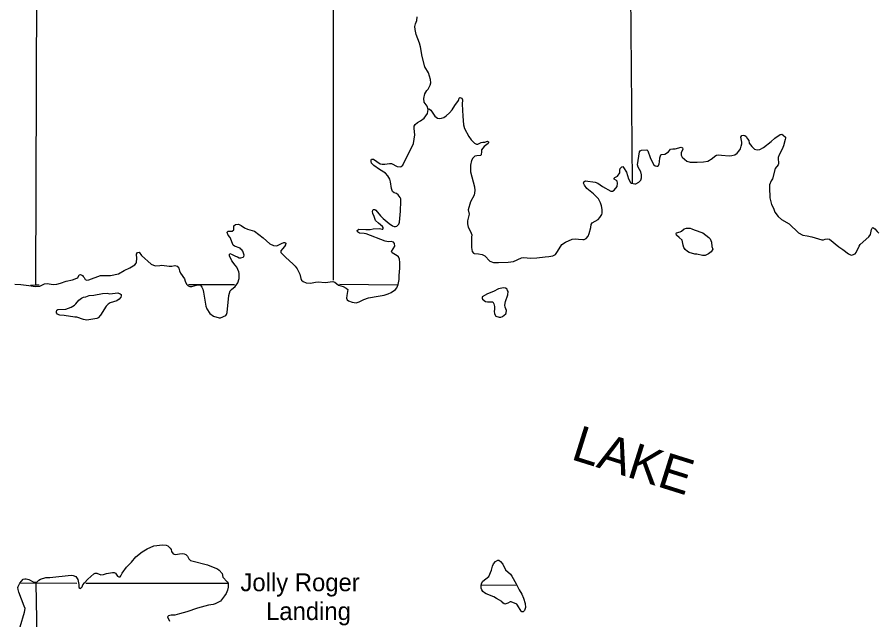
# Model space of a CAD drawing. Extents: x -19 to 366, y -4 to 359.
# Drawn here: x 135.322 to 138.218, y 199.977 to 202.004 of the extents above; entities that cross this region are included whole.
import ezdxf

# ---------------------------------------------------------------- set-up
doc = ezdxf.new("R2010")
doc.units = 0
for name, color, linetype in [('60', 7, 'Continuous'), ('R_Axis Annot', 7, 'Continuous'), ('R_Border Prem', 7, 'Continuous'), ('R_Temp Easement', 7, 'Continuous'), ('Sheet Fence', 7, 'Continuous')]:
    doc.layers.add(name, color=color, linetype=linetype)

msp = doc.modelspace()

# ---------------------------------------------------------------- linework, layer by layer
at = {"layer": 'R_Axis Annot'}
for points in [[(135.3847, 201.1034), (135.3878, 202.1048)], [(136.3848, 202.09), (136.3849, 201.119)], [(137.3926, 201.4468), (137.3863, 202.0879)], [(135.367, 201.103), (135.3847, 201.1034)], [(135.3847, 201.1034), (135.3954, 201.1034)], [(135.8985, 201.1047), (136.0535, 201.1051)], [(136.4058, 201.1057), (136.6014, 201.1042)], [(135.3855, 200.0995), (135.3345, 200.0983)], [(135.3831, 199.3934), (135.3847, 199.4911), (135.3906, 199.8562), (135.3855, 200.0995)], [(135.5224, 200.0992), (135.3855, 200.0995)], [(136.0341, 200.0983), (135.5529, 200.0992)], [(137.0045, 200.0922), (136.8834, 200.0933)]]:
    msp.add_lwpolyline(points, dxfattribs=at)
at = {"layer": 'R_Border Prem'}
for points in [[(136.613, 201.3859), (136.6122, 201.3931), (136.6103, 201.398), (136.6039, 201.4071), (136.5975, 201.4113), (136.5907, 201.4139), (136.5846, 201.4181), (136.5808, 201.428), (136.5778, 201.4507), (136.5755, 201.4594), (136.5691, 201.4701), (136.5607, 201.4792), (136.5411, 201.4917), (136.5214, 201.5057), (136.5142, 201.5129), (136.5123, 201.519), (136.5127, 201.5228), (136.5142, 201.5262), (136.5168, 201.5269), (136.521, 201.5262), (136.5433, 201.5114), (136.5494, 201.5095), (136.5592, 201.5095), (136.5743, 201.5126), (136.5807, 201.5122), (136.6004, 201.5016), (136.6106, 201.5008), (136.614, 201.5019), (136.6197, 201.5069), (136.6333, 201.5342), (136.6499, 201.5676), (136.6548, 201.5797), (136.6597, 201.6086), (136.657, 201.6298), (136.657, 201.6378), (136.6608, 201.6438), (136.6691, 201.6499), (136.6793, 201.6556), (136.6914, 201.6651), (136.7027, 201.6803), (136.7042, 201.6943), (136.7065, 201.6962), (136.7091, 201.6954), (136.7136, 201.6913), (136.722, 201.6776), (136.7273, 201.6712), (136.736, 201.6647), (136.742, 201.6636), (136.7496, 201.6647), (136.7575, 201.6674), (136.7654, 201.6723), (136.7764, 201.6829), (136.7851, 201.6928), (136.7938, 201.7072), (136.8062, 201.7239), (136.8089, 201.7323), (136.8111, 201.7338), (136.8179, 201.7315), (136.8202, 201.7266), (136.8195, 201.7114), (136.821, 201.6716), (136.8237, 201.6424)], [(136.8237, 201.6424), (136.8267, 201.6298), (136.8419, 201.6025), (136.8498, 201.5919), (136.8604, 201.5809), (136.8672, 201.5771), (136.8717, 201.5768), (136.8831, 201.5825), (136.8884, 201.584), (136.8956, 201.5844), (136.9042, 201.587), (136.908, 201.5855), (136.908, 201.5832), (136.9061, 201.579), (136.8925, 201.5688), (136.8839, 201.5578), (136.8839, 201.5529), (136.8827, 201.5415), (136.8805, 201.5388), (136.8684, 201.5381), (136.862, 201.5365), (136.8552, 201.5301), (136.8499, 201.5221), (136.8476, 201.5066), (136.8473, 201.4846), (136.8609, 201.4334), (136.8621, 201.4208), (136.8598, 201.4057), (136.8466, 201.3833), (136.8394, 201.3564), (136.8425, 201.3416), (136.8364, 201.3192), (136.8368, 201.3089), (136.8391, 201.2983), (136.8474, 201.2831), (136.8512, 201.2725), (136.8509, 201.2642), (136.8505, 201.2293), (136.8532, 201.2156), (136.857, 201.2107), (136.8592, 201.2092), (136.874, 201.2084), (136.8861, 201.2058), (136.8955, 201.2012), (136.9118, 201.1834), (136.9243, 201.1789), (136.9409, 201.1785), (136.9738, 201.1796), (136.9923, 201.1823), (137.0184, 201.1944), (137.0252, 201.196), (137.0505, 201.1941), (137.0705, 201.1945), (137.0985, 201.1983), (137.111, 201.1986), (137.1242, 201.2009), (137.1329, 201.2059), (137.1393, 201.2165), (137.1544, 201.24), (137.1665, 201.2476), (137.1888, 201.2571), (137.1994, 201.2582), (137.2107, 201.2579), (137.2255, 201.256), (137.2296, 201.2567)], [(137.4834, 201.5178), (137.4842, 201.5314), (137.4872, 201.5409), (137.4898, 201.5428), (137.5004, 201.5436), (137.5136, 201.5512), (137.52, 201.5599), (137.5276, 201.5614), (137.5359, 201.5618), (137.5563, 201.5667), (137.5609, 201.5652), (137.562, 201.5607), (137.5563, 201.5485), (137.556, 201.5402), (137.5598, 201.5337), (137.5753, 201.5201), (137.5866, 201.5171), (137.6101, 201.5167), (137.6308, 201.5175), (137.6456, 201.5194), (137.6599, 201.5285), (137.669, 201.5368), (137.675, 201.5402), (137.6807, 201.5414), (137.6913, 201.5402), (137.7178, 201.538), (137.7265, 201.5387), (137.7367, 201.5418), (137.7442, 201.5463), (137.7503, 201.5532), (137.7552, 201.5619), (137.7582, 201.5706), (137.7597, 201.5786), (137.7597, 201.5843), (137.7563, 201.6006), (137.76, 201.6063), (137.765, 201.607), (137.7702, 201.6066), (137.7744, 201.6029), (137.7786, 201.5956), (137.7831, 201.59), (137.785, 201.5801), (137.7933, 201.5691), (137.8024, 201.56), (137.8111, 201.5581), (137.8209, 201.5592), (137.8327, 201.5657), (137.8591, 201.5866), (137.8712, 201.5972), (137.8893, 201.6097), (137.8942, 201.6109), (137.8995, 201.6078), (137.9067, 201.6006), (137.9075, 201.5976), (137.9056, 201.593), (137.9003, 201.5714), (137.8962, 201.5608), (137.8856, 201.5418), (137.8826, 201.5327), (137.8818, 201.5251), (137.8837, 201.5168), (137.8837, 201.5115), (137.8822, 201.5081), (137.8717, 201.4952), (137.8637, 201.4603), (137.8585, 201.4534), (137.8532, 201.4401), (137.8528, 201.431), (137.8544, 201.3969), (137.86, 201.3738), (137.8661, 201.3616), (137.871, 201.3484), (137.882, 201.3336), (137.8937, 201.3237), (137.9194, 201.3089), (137.9509, 201.2786)], [(137.2296, 201.2567), (137.2361, 201.2594), (137.2429, 201.2677), (137.2466, 201.2765), (137.2523, 201.2969), (137.2534, 201.3068), (137.2564, 201.3125), (137.267, 201.3178), (137.2764, 201.3239), (137.2821, 201.3299), (137.2885, 201.3402), (137.2904, 201.3455), (137.29, 201.3569), (137.2874, 201.3702), (137.2843, 201.3796), (137.2779, 201.3937), (137.2609, 201.4104), (137.2389, 201.4278), (137.2306, 201.4388), (137.2276, 201.4456), (137.2279, 201.4506), (137.2336, 201.454), (137.2665, 201.4491), (137.2752, 201.446), (137.2915, 201.4346), (137.3187, 201.4195), (137.3244, 201.4187), (137.3304, 201.4225), (137.3402, 201.4343), (137.3417, 201.4464), (137.3406, 201.4521), (137.3383, 201.4548), (137.3308, 201.4597), (137.3308, 201.4627), (137.3326, 201.4654), (137.3421, 201.4692), (137.3493, 201.4809), (137.3496, 201.4893), (137.3511, 201.4957), (137.356, 201.5011), (137.3591, 201.5018), (137.3621, 201.4988), (137.3716, 201.4825), (137.3788, 201.4605), (137.3852, 201.448), (137.389, 201.4457), (137.3999, 201.4434), (137.4037, 201.4442), (137.4139, 201.4495), (137.42, 201.4556), (137.4222, 201.4635), (137.4226, 201.4734), (137.4199, 201.4836), (137.4162, 201.4916), (137.4109, 201.4996), (137.4086, 201.5075), (137.4116, 201.5219), (137.4153, 201.5511), (137.4176, 201.5546), (137.4225, 201.5565), (137.4399, 201.558), (137.4441, 201.5549), (137.452, 201.5318), (137.4626, 201.5083), (137.4683, 201.5045), (137.474, 201.503), (137.4766, 201.5034), (137.48, 201.5056), (137.4823, 201.511), (137.4834, 201.5178)], [(136.4034, 201.1028), (136.4182, 201.0979), (136.4288, 201.0926), (136.4341, 201.0884), (136.4307, 201.0683), (136.4303, 201.0592), (136.4322, 201.0539), (136.4368, 201.0505), (136.4492, 201.0452), (136.4628, 201.0437), (136.4719, 201.0467), (136.4878, 201.055), (136.5037, 201.06), (136.5369, 201.0653), (136.5562, 201.0695), (136.5698, 201.0737), (136.5796, 201.0782), (136.5944, 201.0881), (136.5989, 201.0934), (136.6042, 201.1055), (136.6068, 201.1215), (136.6075, 201.1347), (136.6098, 201.1602), (136.6098, 201.1788), (136.6082, 201.1901), (136.6052, 201.1977), (136.5999, 201.2019), (136.584, 201.2114), (136.581, 201.2159), (136.592, 201.2337), (136.5908, 201.2432), (136.5878, 201.2474), (136.5798, 201.2501), (136.5708, 201.2489), (136.5602, 201.2504), (136.4955, 201.2754), (136.4895, 201.2766), (136.474, 201.2773), (136.4668, 201.2823), (136.4653, 201.2872), (136.4713, 201.291), (136.4944, 201.2899), (136.5099, 201.2902), (136.5193, 201.2918), (136.5405, 201.2929), (136.5496, 201.2906), (136.5522, 201.2914), (136.5537, 201.294), (136.5533, 201.2971), (136.5514, 201.3001), (136.5375, 201.3111), (136.5276, 201.3206), (136.5231, 201.3339), (136.5181, 201.3441), (136.517, 201.3502), (136.5181, 201.3547), (136.5196, 201.357), (136.5246, 201.3578), (136.5287, 201.3547), (136.5446, 201.3358), (136.5533, 201.3271), (136.573, 201.3104), (136.5847, 201.3028), (136.59, 201.3005), (136.5945, 201.3001), (136.5987, 201.3009), (136.6059, 201.3077), (136.6081, 201.3146), (136.6115, 201.3513), (136.613, 201.3859)], [(136.0556, 201.1698), (136.0439, 201.1843), (136.0359, 201.2013), (136.0359, 201.2055), (136.0378, 201.2089), (136.0431, 201.2074), (136.056, 201.2002), (136.0635, 201.1975), (136.0688, 201.1945), (136.0745, 201.1949), (136.0821, 201.1968), (136.0843, 201.1991), (136.0851, 201.204), (136.0813, 201.2169), (136.0779, 201.2218), (136.0737, 201.2237), (136.0718, 201.2267), (136.0529, 201.2339), (136.0488, 201.2377), (136.0389, 201.2628), (136.0317, 201.2715), (136.0283, 201.2795), (136.0287, 201.2814), (136.0313, 201.284), (136.034, 201.2848), (136.0449, 201.2844), (136.0502, 201.289), (136.051, 201.3018), (136.0563, 201.3064), (136.0668, 201.3075), (136.0759, 201.303), (136.0869, 201.2958), (136.0967, 201.2909), (136.1126, 201.2871), (136.1198, 201.2844), (136.1489, 201.2624), (136.1603, 201.2514), (136.172, 201.242), (136.1837, 201.2363), (136.1954, 201.2351), (136.2109, 201.2427), (136.2188, 201.2458), (136.2219, 201.2458), (136.2253, 201.2439), (136.2249, 201.2382), (136.2215, 201.2332), (136.214, 201.2253), (136.209, 201.2181), (136.2094, 201.2128), (136.214, 201.2071), (136.2257, 201.1957), (136.2495, 201.1748), (136.2571, 201.1669), (136.2635, 201.1582), (136.273, 201.1396), (136.2757, 201.1255), (136.2787, 201.1198), (136.284, 201.1145), (136.2938, 201.11), (136.3082, 201.1089), (136.3252, 201.113), (136.3346, 201.1138), (136.3585, 201.1119), (136.3842, 201.1146), (136.3906, 201.1123), (136.4034, 201.1028)], [(137.6288, 201.2785), (137.6488, 201.2633), (137.6534, 201.2584), (137.6579, 201.247), (137.6594, 201.2333), (137.6625, 201.2242), (137.6564, 201.2148), (137.6481, 201.2079), (137.6372, 201.203), (137.6273, 201.203), (137.6081, 201.2068), (137.6016, 201.2075), (137.5827, 201.2125), (137.5774, 201.2162), (137.5699, 201.2227), (137.5649, 201.2295), (137.5627, 201.2371), (137.5589, 201.2546), (137.5494, 201.2633), (137.54, 201.2705), (137.5388, 201.2762), (137.5403, 201.2784), (137.5528, 201.2819), (137.557, 201.2845), (137.5656, 201.2925), (137.574, 201.2948), (137.5864, 201.294), (137.5921, 201.2925), (137.6001, 201.2887)], [(137.6001, 201.2887), (137.6288, 201.2785)], [(137.9509, 201.2786), (137.9652, 201.2706), (137.9803, 201.2691), (137.9955, 201.2653), (138.0287, 201.2547), (138.0344, 201.2551), (138.0405, 201.2577), (138.0492, 201.2581), (138.0552, 201.257), (138.087, 201.2316), (138.0998, 201.2232), (138.1195, 201.2081), (138.1278, 201.2039), (138.1327, 201.2043), (138.1414, 201.2085), (138.1448, 201.2123), (138.1546, 201.2343), (138.158, 201.2392), (138.1879, 201.2654), (138.1932, 201.2737), (138.1958, 201.2897), (138.1981, 201.295), (138.2011, 201.2965), (138.2075, 201.2927), (138.2155, 201.2832), (138.2215, 201.2775)], [(135.5442, 201.1317), (135.5469, 201.1283), (135.5506, 201.1219), (135.5559, 201.12), (135.5627, 201.1211), (135.6017, 201.1348), (135.6353, 201.1348), (135.6621, 201.1409), (135.6814, 201.1523), (135.7011, 201.161), (135.7181, 201.1712), (135.7226, 201.1762), (135.7237, 201.18), (135.7245, 201.1929), (135.7233, 201.2069), (135.7267, 201.213), (135.732, 201.2134), (135.7403, 201.202), (135.7729, 201.1732), (135.7865, 201.1675), (135.802, 201.1686), (135.808, 201.1705), (135.8334, 201.1671), (135.8424, 201.1671), (135.8526, 201.169), (135.8598, 201.1667), (135.8659, 201.1603), (135.8678, 201.1512), (135.8716, 201.1436), (135.8844, 201.1239), (135.8867, 201.1159), (135.8916, 201.1057), (135.8965, 201.1), (135.9022, 201.0977), (135.909, 201.0985), (135.9249, 201.1027), (135.934, 201.1042), (135.9381, 201.1027), (135.9434, 201.0958), (135.9464, 201.089), (135.9491, 201.0791), (135.9563, 201.0317), (135.9601, 201.023), (135.9703, 201.0078), (135.9824, 200.9987), (136.0017, 200.9931), (136.0063, 200.9931), (136.024, 201.0003), (136.0263, 201.0037), (136.0282, 201.0109), (136.0338, 201.0678), (136.0387, 201.0833), (136.0425, 201.0879), (136.0549, 201.0985), (136.064, 201.1107), (136.0689, 201.1247), (136.0689, 201.1425), (136.0677, 201.1478), (136.0613, 201.163), (136.0556, 201.1698)], [(135.314, 201.1062), (135.3337, 201.1051), (135.3605, 201.1021), (135.3828, 201.0979), (135.3983, 201.0994), (135.4138, 201.1074), (135.4225, 201.1086), (135.4425, 201.1048), (135.455, 201.1059), (135.4675, 201.109), (135.4864, 201.1158), (135.5079, 201.1207), (135.5223, 201.1257), (135.5253, 201.1279), (135.5306, 201.1374), (135.5344, 201.1389), (135.5419, 201.1352), (135.5442, 201.1317)], [(136.9724, 201.0704), (136.9739, 201.081), (136.9716, 201.0852), (136.9708, 201.0893), (136.9648, 201.0928), (136.9576, 201.0935), (136.9417, 201.0909), (136.924, 201.0817), (136.9043, 201.0738), (136.8862, 201.0639), (136.8862, 201.0586), (136.8873, 201.0556), (136.8972, 201.048), (136.9047, 201.0461), (136.9217, 201.0465), (136.9259, 201.0404), (136.9278, 201.0305), (136.9278, 201.0207), (136.9263, 201.015), (136.9282, 201.0063), (136.9324, 200.9987), (136.943, 200.9945), (136.9494, 200.9945), (136.9547, 200.9968), (136.9656, 201.0067), (136.9675, 201.0093), (136.9686, 201.0173), (136.9641, 201.0287), (136.9626, 201.0351), (136.9645, 201.0476)], [(135.6085, 201.0741), (135.624, 201.0756), (135.6338, 201.0734), (135.6607, 201.0772), (135.6686, 201.0737), (135.6713, 201.0715), (135.6717, 201.0669), (135.6709, 201.0627), (135.6649, 201.0555), (135.6569, 201.0502), (135.635, 201.0434), (135.6275, 201.0385), (135.6214, 201.0324), (135.6025, 201.0016), (135.5942, 200.9933), (135.5893, 200.9906), (135.5564, 200.9846), (135.5447, 200.9876), (135.5228, 200.9948), (135.5152, 200.9952), (135.4797, 201.0001), (135.4657, 201.0012), (135.4615, 201.0024), (135.457, 201.0054), (135.454, 201.0099), (135.4536, 201.0137), (135.4551, 201.019), (135.4581, 201.0206), (135.485, 201.0221), (135.5035, 201.0282), (135.5144, 201.035), (135.5193, 201.0399), (135.5288, 201.0525), (135.5378, 201.0593), (135.5454, 201.0623), (135.5522, 201.0635), (135.5635, 201.0676), (135.5797, 201.0695)], [(135.5797, 201.0695), (135.6085, 201.0741)], [(136.9645, 201.0476), (136.9724, 201.0704)], [(135.3313, 199.9527), (135.3464, 200.002), (135.3483, 200.0149), (135.3449, 200.0225), (135.3271, 200.0695), (135.3248, 200.079), (135.3244, 200.0851), (135.3251, 200.0893), (135.3304, 200.1003), (135.3418, 200.1132), (135.3478, 200.1151), (135.3516, 200.1151), (135.361, 200.1128), (135.3777, 200.1037), (135.3875, 200.1029), (135.3943, 200.1105), (135.4007, 200.1136), (135.4177, 200.1185), (135.4317, 200.1193), (135.5039, 200.1269), (135.5096, 200.1257), (135.5187, 200.1223), (135.5217, 200.1193), (135.5262, 200.1125), (135.5296, 200.095), (135.5289, 200.0905), (135.5293, 200.0859), (135.5353, 200.0821), (135.5399, 200.0874), (135.5429, 200.0939), (135.5478, 200.1007), (135.5591, 200.1132), (135.5799, 200.1318), (135.5844, 200.1341), (135.5897, 200.1337), (135.6037, 200.1284), (135.612, 200.1292), (135.6218, 200.1326), (135.6426, 200.1364), (135.6483, 200.1356), (135.6521, 200.1338), (135.6593, 200.1231), (135.6638, 200.1209), (135.668, 200.1216), (135.671, 200.1247), (135.6751, 200.1334), (135.6891, 200.1535), (135.7061, 200.1709), (135.7212, 200.1884), (135.7424, 200.2059), (135.759, 200.2153), (135.782, 200.226), (135.8108, 200.2294), (135.8232, 200.2275)], [(135.8232, 200.2275), (135.8282, 200.2252), (135.8365, 200.218), (135.8395, 200.2135), (135.841, 200.2063), (135.8463, 200.1987), (135.8535, 200.1964), (135.8611, 200.1972), (135.8679, 200.1991), (135.8788, 200.1995), (135.8834, 200.1987), (135.8887, 200.1964), (135.8943, 200.1904), (135.8993, 200.1824), (135.9046, 200.1767), (135.9091, 200.1748), (135.962, 200.1612), (135.9753, 200.1566), (135.9953, 200.1479), (136.0014, 200.1434), (136.0119, 200.1324), (136.0142, 200.1198), (136.0278, 200.105), (136.0313, 200.099), (136.0313, 200.0868), (136.0294, 200.0766), (136.0252, 200.0652), (136.0196, 200.0573), (136.006, 200.0398), (135.9882, 200.0303), (135.981, 200.0284), (135.9659, 200.0265), (135.9285, 200.0159), (135.893, 200.0033), (135.8677, 199.9973), (135.8518, 199.9927), (135.8393, 199.9923), (135.8306, 199.99), (135.828, 199.9863), (135.8337, 199.9726)], [(137.0194, 200.0633), (137.0258, 200.05), (137.0308, 200.0318), (137.0319, 200.0185), (137.0289, 200.0079), (137.0244, 200.0037), (137.0198, 200.0037), (137.0176, 200.0052), (137.0054, 200.0257), (137.0024, 200.0291), (136.9839, 200.0375), (136.9809, 200.0371), (136.9726, 200.0325), (136.9624, 200.0295), (136.9605, 200.0299), (136.9563, 200.0333), (136.9525, 200.0386), (136.9344, 200.0481), (136.9253, 200.0541), (136.9003, 200.0636), (136.8939, 200.067), (136.889, 200.072), (136.8848, 200.078), (136.8829, 200.0837), (136.8829, 200.0905), (136.8844, 200.0993), (136.8886, 200.1065), (136.9093, 200.1228), (136.9176, 200.144), (136.921, 200.1569), (136.9248, 200.1645), (136.9308, 200.1725), (136.9388, 200.177), (136.9426, 200.177), (136.9479, 200.1733), (136.9562, 200.1634), (136.9653, 200.1444), (136.9815, 200.1308), (136.9861, 200.124)], [(136.9861, 200.124), (137.0012, 200.0978), (137.0105, 200.0781), (137.0194, 200.0633)]]:
    msp.add_lwpolyline(points, dxfattribs=at)
at = {"layer": 'R_Temp Easement'}
msp.add_lwpolyline([(136.7042, 201.6943), (136.7012, 201.7049), (136.6917, 201.7189), (136.6902, 201.7303), (136.6939, 201.747), (136.6996, 201.7573), (136.7049, 201.7618), (136.7113, 201.7762), (136.7136, 201.7838), (136.7124, 201.7944), (136.706, 201.8172), (136.6935, 201.8377), (136.6844, 201.8726), (136.6787, 201.9048), (136.6753, 201.917), (136.6639, 201.9458), (136.6605, 201.9632), (136.6597, 201.9727), (136.6623, 201.9826), (136.6665, 201.9932), (136.6676, 202.0053)], dxfattribs=at)
at = {"layer": 'Sheet Fence'}
for points in [[(139.4406, 1.5315), (139.2511, 10.1473), (139.0608, 18.7633), (138.8699, 27.3793), (138.6784, 35.9956), (138.4861, 44.6119), (138.2932, 53.2285), (138.0997, 61.8451), (137.9055, 70.4619), (137.7106, 79.0789), (137.5151, 87.6959), (137.319, 96.3132), (137.1221, 104.9306), (136.9247, 113.5481), (136.7265, 122.1658), (136.5278, 130.7836), (136.3283, 139.4016), (136.1282, 148.0197), (135.9275, 156.6379), (135.7261, 165.2564), (135.5241, 173.8749), (135.3214, 182.4936), (135.1181, 191.1125), (134.9141, 199.7315), (134.7095, 208.3506), (134.5043, 216.9699), (134.2984, 225.5894), (134.0919, 234.209), (133.8847, 242.8288), (133.6769, 251.4487), (133.4685, 260.0687), (133.2594, 268.6889), (133.0497, 277.3093), (132.8393, 285.9298), (132.6283, 294.5504), (132.4167, 303.1713), (132.2044, 311.7922), (131.9916, 320.4133), (131.778, 329.0346), (131.5639, 337.656), (131.3491, 346.2776)], [(0, 198.1326), (7.1014, 198.137), (14.2028, 198.1503), (21.3042, 198.1724), (28.4055, 198.2034), (35.5068, 198.2433), (42.6081, 198.292), (49.7092, 198.3496), (56.8103, 198.4161), (63.9113, 198.4913), (71.0123, 198.5755), (78.1131, 198.6685), (85.2137, 198.7704), (92.3143, 198.8811), (99.4147, 199.0007), (106.5149, 199.1291), (113.615, 199.2664), (120.7149, 199.4126), (127.8146, 199.5676), (134.9141, 199.7315), (142.0135, 199.9042), (149.1125, 200.0858), (156.2114, 200.2762), (163.31, 200.4755), (170.4084, 200.6837), (177.5065, 200.9007), (184.6043, 201.1265), (191.7018, 201.3612), (198.799, 201.6048), (205.896, 201.8572), (212.9926, 202.1185), (220.0888, 202.3886), (227.1848, 202.6676), (234.2803, 202.9554), (241.3755, 203.2521), (248.4704, 203.5576), (255.5648, 203.872), (262.6589, 204.1952), (269.7525, 204.5273), (276.8457, 204.8682), (283.9385, 205.218), (291.0309, 205.5766), (298.1228, 205.9441), (305.2142, 206.3204), (312.3051, 206.7056), (319.3956, 207.0996), (326.4856, 207.5024), (333.5751, 207.9141), (340.664, 208.3347)]]:
    msp.add_spline(points, degree=3, dxfattribs=at)

# ---------------------------------------------------------------- texts
at = {"layer": '60'}
for s, p in [('Jolly Roger', (136.073, 200.0728)), ('Landing', (136.1591, 199.9758))]:
    msp.add_text(s, height=0.06, dxfattribs=at).set_placement(p)
at = {"layer": 'R_Border Prem'}
msp.add_text('LAKE', height=0.12, rotation=342.547, dxfattribs=at).set_placement((137.1817, 200.5181))

doc.saveas('drawing.dxf')
